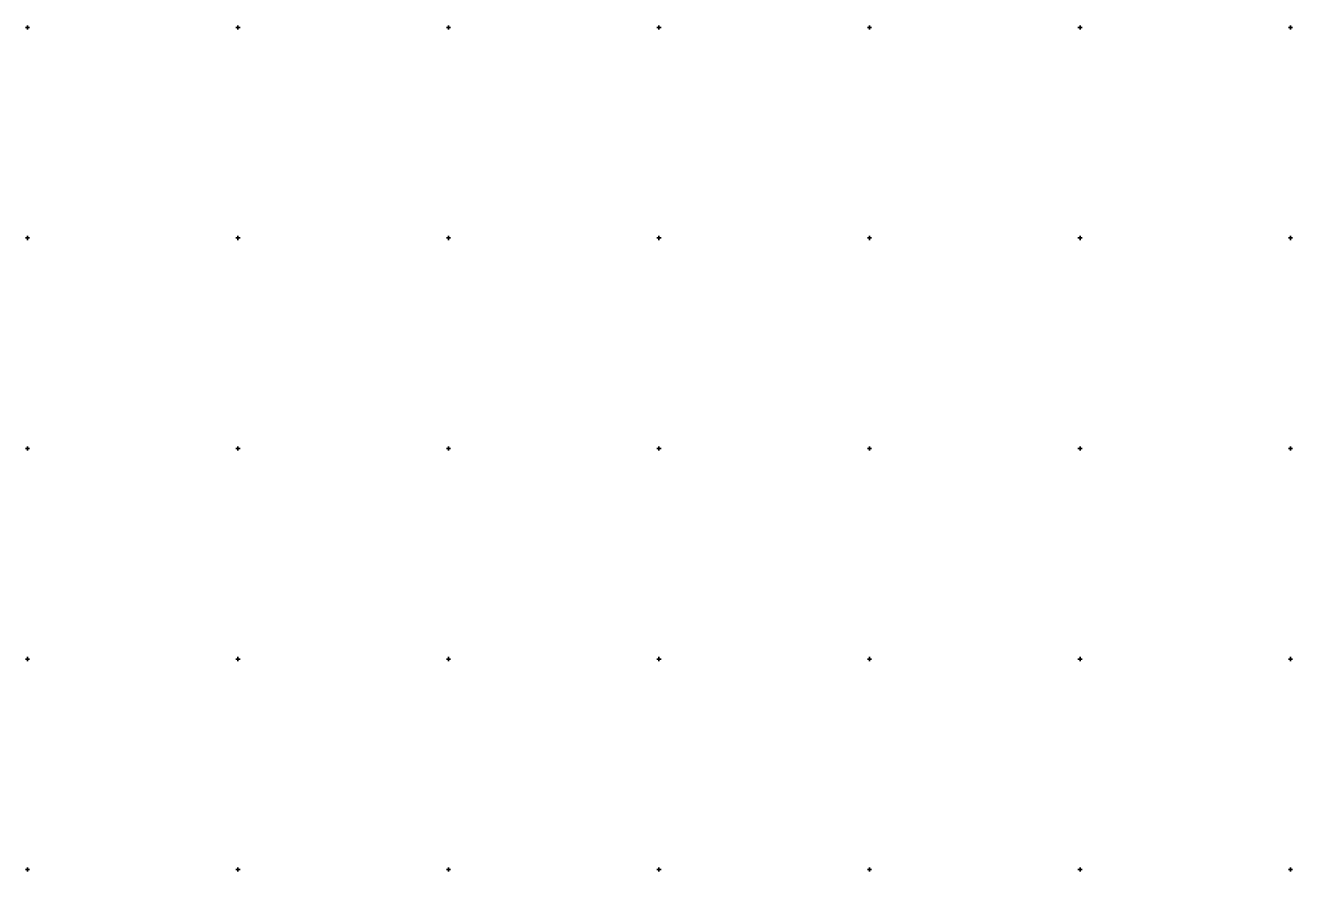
# Model space of a CAD drawing. Extents: x -704017 to -701500, y -1008977 to -1008450.
# Drawn here: x -703650.5 to -703349.5, y -1008650.5 to -1008449.5 of the extents above; entities that cross this region are included whole.
import ezdxf

# ---------------------------------------------------------------- set-up
doc = ezdxf.new("R2010")
doc.units = 0
doc.layers.add('Z_hekt_sit', color=7, linetype='Continuous')

msp = doc.modelspace()

# ---------------------------------------------------------------- linework, layer by layer
at = {"layer": 'Z_hekt_sit'}
for p, q in [((-703650.5, -1008450), (-703649.5, -1008450)), ((-703650, -1008449.5), (-703650, -1008450.5)), ((-703600.5, -1008450), (-703599.5, -1008450)), ((-703600, -1008449.5), (-703600, -1008450.5)), ((-703550.5, -1008450), (-703549.5, -1008450)), ((-703550, -1008449.5), (-703550, -1008450.5)), ((-703500.5, -1008450), (-703499.5, -1008450)), ((-703500, -1008449.5), (-703500, -1008450.5)), ((-703450.5, -1008450), (-703449.5, -1008450)), ((-703450, -1008449.5), (-703450, -1008450.5)), ((-703400.5, -1008450), (-703399.5, -1008450)), ((-703400, -1008449.5), (-703400, -1008450.5)), ((-703350.5, -1008450), (-703349.5, -1008450)), ((-703350, -1008449.5), (-703350, -1008450.5)), ((-703650.5, -1008500), (-703649.5, -1008500)), ((-703650, -1008499.5), (-703650, -1008500.5)), ((-703600.5, -1008500), (-703599.5, -1008500)), ((-703600, -1008499.5), (-703600, -1008500.5)), ((-703550.5, -1008500), (-703549.5, -1008500)), ((-703550, -1008499.5), (-703550, -1008500.5)), ((-703500.5, -1008500), (-703499.5, -1008500)), ((-703500, -1008499.5), (-703500, -1008500.5)), ((-703450.5, -1008500), (-703449.5, -1008500)), ((-703450, -1008499.5), (-703450, -1008500.5)), ((-703400.5, -1008500), (-703399.5, -1008500)), ((-703400, -1008499.5), (-703400, -1008500.5)), ((-703350.5, -1008500), (-703349.5, -1008500)), ((-703350, -1008499.5), (-703350, -1008500.5)), ((-703650.5, -1008550), (-703649.5, -1008550)), ((-703650, -1008549.5), (-703650, -1008550.5)), ((-703600.5, -1008550), (-703599.5, -1008550)), ((-703600, -1008549.5), (-703600, -1008550.5)), ((-703550.5, -1008550), (-703549.5, -1008550)), ((-703550, -1008549.5), (-703550, -1008550.5)), ((-703500.5, -1008550), (-703499.5, -1008550)), ((-703500, -1008549.5), (-703500, -1008550.5)), ((-703450.5, -1008550), (-703449.5, -1008550)), ((-703450, -1008549.5), (-703450, -1008550.5)), ((-703400.5, -1008550), (-703399.5, -1008550)), ((-703400, -1008549.5), (-703400, -1008550.5)), ((-703350.5, -1008550), (-703349.5, -1008550)), ((-703350, -1008549.5), (-703350, -1008550.5)), ((-703650, -1008599.5), (-703650, -1008600.5)), ((-703600, -1008599.5), (-703600, -1008600.5)), ((-703550, -1008599.5), (-703550, -1008600.5)), ((-703500, -1008599.5), (-703500, -1008600.5)), ((-703450, -1008599.5), (-703450, -1008600.5)), ((-703400, -1008599.5), (-703400, -1008600.5)), ((-703350, -1008599.5), (-703350, -1008600.5)), ((-703650.5, -1008600), (-703649.5, -1008600)), ((-703600.5, -1008600), (-703599.5, -1008600)), ((-703550.5, -1008600), (-703549.5, -1008600)), ((-703500.5, -1008600), (-703499.5, -1008600)), ((-703450.5, -1008600), (-703449.5, -1008600)), ((-703400.5, -1008600), (-703399.5, -1008600)), ((-703350.5, -1008600), (-703349.5, -1008600)), ((-703650.5, -1008650), (-703649.5, -1008650)), ((-703650, -1008649.5), (-703650, -1008650.5)), ((-703600.5, -1008650), (-703599.5, -1008650)), ((-703600, -1008649.5), (-703600, -1008650.5)), ((-703550.5, -1008650), (-703549.5, -1008650)), ((-703550, -1008649.5), (-703550, -1008650.5)), ((-703500.5, -1008650), (-703499.5, -1008650)), ((-703500, -1008649.5), (-703500, -1008650.5)), ((-703450.5, -1008650), (-703449.5, -1008650)), ((-703450, -1008649.5), (-703450, -1008650.5)), ((-703400.5, -1008650), (-703399.5, -1008650)), ((-703400, -1008649.5), (-703400, -1008650.5)), ((-703350.5, -1008650), (-703349.5, -1008650)), ((-703350, -1008649.5), (-703350, -1008650.5))]:
    msp.add_line(p, q, dxfattribs=at)

doc.saveas('drawing.dxf')
